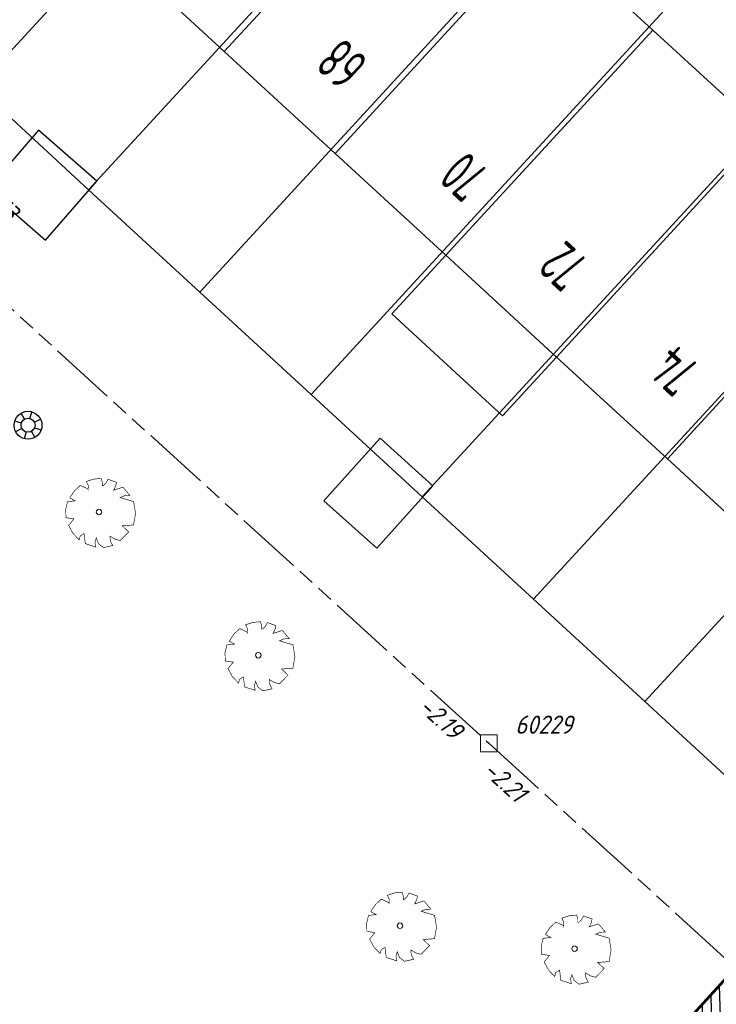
# Model space of a CAD drawing. Header units: metres. Extents: x 111546 to 149831, y 498798 to 507863.
# Tile 761 of 1056: x 111836 to 111861, y 501700 to 501736. Entities that reach past the tile are written whole.
import ezdxf
from ezdxf.enums import TextEntityAlignment as Align

# ---------------------------------------------------------------- set-up
doc = ezdxf.new("R2010")
doc.units = ezdxf.units.M
doc.linetypes.add('ACAD_ISO09W100', pattern=[45, 24, -3, 6, -3, 6, -3])
doc.linetypes.add('DASHDOT', pattern=[25.4, 12.7, -6.35, 0, -6.35])
for name, color, linetype, lineweight in [('0-kadastrale percelen', 253, 'AI-KADASTRAAL', 9), ('3-NW-HV-333120-betontegels-30x30-opp', 2, 'IE-TERREINAFSCHEIDING-KUNSTMATIG-OPEN', 13), ('3-nw-text-20', 7, 'Continuous', 15)]:
    doc.layers.add(name, color=color, linetype=linetype, lineweight=lineweight)
for name, color, linetype in [('0-werkgrens', 210, 'FENCELINE1'), ('2-bs-Put inspectie', 252, 'Continuous'), ('2-bs-Put inspectie nummer', 252, 'Continuous'), ('2-bs-Streng gemengd', 252, 'ACAD_ISO09W100'), ('2-bs-Streng gemengd  bobtot', 252, 'Continuous'), ('2-bs-Streng gemengd aanlegjaar', 252, 'Continuous'), ('3-nw-herstraten1', 7, 'Continuous'), ('3-vw-HV-304010-Opbreken tegels-opp', 150, 'AI-KADASTRAAL'), ('B01_HOOFDGEBOUW', 1, 'Continuous'), ('B02_BIJGEBOUW', 1, 'Continuous'), ('B07_TUSSENMUUR', 1, 'Continuous'), ('B11_DAKRAND', 1, 'Continuous'), ('Q21_LICHTMAST', 252, 'Continuous'), ('Q26_BOOM', 252, 'Continuous'), ('Z02_HUISNUMMER', 7, 'Continuous')]:
    doc.layers.add(name, color=color, linetype=linetype)
doc.styles.get("Standard").update_dxf_attribs({"font": 'isocp-ie.shx'})
doc.styles.add('Zaanstad 1-250 2.0mm', font='ARIALN.TTF', dxfattribs={"height": 0.5})
doc.linetypes.add('AI-KADASTRAAL', pattern='A,5.5,-2,["K",Standard,S=1.8,R=0,X=0,Y=-0.9],-2,5.5,-2,[5,NLCS.SHX,S=0.75,R=0,X=0,Y=0],-2', length=19)
doc.linetypes.add('FENCELINE1', pattern='A,6.35,-2.54,[133,ltypeshp.shx,S=2.54,R=0,X=-2.54,Y=0],-2.54,25.4', length=36.83)
doc.linetypes.add('IE-TERREINAFSCHEIDING-KUNSTMATIG-OPEN', pattern='A,7,-1.5,[67,NLCS.SHX,S=0.75,R=0,X=0,Y=0],-1.5', length=10)
pattern_1 = [(294.51638, (112010.33835, 501946.37295), (-0.2375469, -0.6359021), [0.4, -0.56]), (294.51638, (112010.27896, 501946.21397), (-0.2375469, -0.6359021), [0.16, -0.8]), (294.51638, (112010.49732, 501946.31356), (-0.2375469, -0.6359021), [0.16, -0.8])]

# ---------------------------------------------------------------- blocks, each defined once
blk = doc.blocks.new('Q21')
at = {"color": 0, "linetype": 'ByBlock', "lineweight": -2}
for p, q in [((-0.003, 0.25), (0.001, 0.5)), ((0.173, 0.18), (0.351, 0.353)), ((-0.181, 0.172), (-0.363, 0.343)), ((0.25, 0.008), (0.5, 0.015)), ((-0.25, -0.008), (-0.5, -0.015)), ((-0.186, -0.167), (-0.365, -0.341)), ((-0.01, -0.25), (-0.014, -0.5)), ((0.183, -0.171), (0.357, -0.336))]:
    blk.add_line(p, q, dxfattribs=at)
for radius in [0.498, 0.25]:
    blk.add_circle((0, 0), radius, dxfattribs=at)
blk = doc.blocks.new('Q26')
at = {"linetype": 'Continuous', "lineweight": 20, "const_width": 0.0225}
blk.add_lwpolyline([(0.757, 0.516), (1.237, 0.371), (1.308, -0.046), (1.235, -0.463), (0.83, -0.494), (1.061, -0.711), (0.757, -1.022), (0.565, -0.971), (0.395, -0.867), (0.404, -1.032), (0.49, -1.198), (0.163, -1.271), (-0.015, -1.136), (-0.097, -0.929), (-0.141, -1.084), (-0.112, -1.255), (-0.489, -1.131), (-0.532, -0.774), (-0.668, -0.854), (-0.707, -0.996), (-0.927, -0.766), (-1.083, -0.479), (-0.894, -0.246), (-1.181, -0.203), (-1.187, 0.104), (-1.122, 0.367), (-0.847, 0.398), (-1.04, 0.503), (-0.879, 0.749), (-0.663, 0.95), (-0.402, 0.826), (-0.388, 0.795), (-0.382, 0.942), (-0.452, 1.088), (-0.194, 1.172), (0.076, 1.199), (0.118, 1.07), (0.119, 0.935), (0.148, 0.935), (0.252, 1.031), (0.325, 1.167), (0.626, 1.059), (0.6, 0.925), (0.525, 0.78), (0.856, 0.885), (1.105, 0.593), (0.924, 0.584)], close=True, dxfattribs=at)
at = {"linetype": 'Continuous', "lineweight": 20}
blk.add_circle((0.001, -0.001), 0.0983, dxfattribs=at)
blk = doc.blocks.new('PUTVNB')
at = {"linetype": 'Continuous', "lineweight": 13}
blk.add_line((-0.008, -0.504), (-0.004, -0.498), dxfattribs=at)
at = {"linetype": 'Continuous', "lineweight": 13, "ltscale": 0.04, "flags": 128}
blk.add_lwpolyline([(-0.5, 0.5), (-0.5, -0.5), (0.5, -0.5), (0.5, 0.5), (-0.5, 0.5)], dxfattribs=at)
at = {"linetype": 'Continuous', "lineweight": 13}
blk.add_point((0, 0), dxfattribs=at)

msp = doc.modelspace()

# ---------------------------------------------------------------- hatches: boundary and pattern name
at = {"layer": '3-nw-herstraten1', "ltscale": 0.06, "transparency": 33554687}
h = msp.add_hatch(dxfattribs=at)
h.set_pattern_fill('ANSI31', color=256, scale=0.1, angle=-90.93076)
h.set_pattern_definition([(271.4843, (111868.44944, 501691.54438), (0.3173935, 0.0082245), [])])
h.paths.add_polyline_path([(111862.6047, 501702.9029), (111864.1833, 501701.4539), (111861.2089, 501698.2172), (111859.6632, 501699.6378)])
at = {"layer": '3-NW-HV-333120-betontegels-30x30-opp', "ltscale": 0.02, "true_color": 0xf26722}
h = msp.add_hatch(dxfattribs=at)
h.set_pattern_fill('ANGLE', color=30)
h.set_pattern_definition([(317.415, (111868.4494, 501691.5444), (4.7266, 5.143), [5.08, -1.905]), (47.415, (111868.4494, 501691.5444), (-5.143, 4.7266), [5.08, -1.905])])
h.paths.add_polyline_path([(111862.6047, 501702.9029), (111864.1833, 501701.4539), (111861.2089, 501698.2172), (111859.6632, 501699.6378)])
at = {"layer": '3-vw-HV-304010-Opbreken tegels-opp', "ltscale": 0.01}
h = msp.add_hatch(dxfattribs=at)
h.set_pattern_fill('GOST_GLASS', color=256, scale=0.08)
h.set_pattern_definition(pattern_1)
h.paths.add_polyline_path([(111848.7787, 501734.0634), (111847.4063, 501735.327), (111845.9663, 501733.763), (111847.3387, 501732.4994)], flags=9)
h = msp.add_hatch(dxfattribs=at)
h.set_pattern_fill('GOST_GLASS', color=256, scale=0.08)
h.set_pattern_definition(pattern_1)
h.paths.add_polyline_path([(111853.0558, 501730.1073), (111851.7511, 501731.3086), (111850.3783, 501729.8175), (111851.683, 501728.6163)], flags=9)
h = msp.add_hatch(dxfattribs=at)
h.set_pattern_fill('GOST_GLASS', color=256, scale=0.08)
h.set_pattern_definition(pattern_1)
h.paths.add_polyline_path([(111856.6266, 501726.91), (111855.2511, 501728.1764), (111853.803, 501726.6035), (111855.1785, 501725.3371)], flags=9)
h = msp.add_hatch(dxfattribs=at)
h.set_pattern_fill('GOST_GLASS', color=256, scale=0.08)
h.set_pattern_definition(pattern_1)
h.paths.add_polyline_path([(111860.581, 501723.1579), (111859.2039, 501724.4258), (111857.8323, 501722.936), (111859.2094, 501721.6681)], flags=9)

# ---------------------------------------------------------------- linework, layer by layer
at = {"layer": '0-kadastrale percelen', "ltscale": 0.25}
for p, q in [((111849.074, 501749.069), (111834.381, 501733.098)), ((111853.044, 501745.41), (111838.356, 501729.442)), ((111857.015, 501741.751), (111842.33, 501725.786)), ((111860.986, 501738.092), (111846.302, 501722.131)), ((111864.957, 501734.433), (111850.276, 501718.475)), ((111834.381, 501733.098), (111838.356, 501729.442)), ((111868.928, 501730.774), (111854.25, 501714.819)), ((111838.356, 501729.442), (111842.33, 501725.786)), ((111858.224, 501711.164), (111872.898, 501727.115)), ((111842.33, 501725.786), (111846.302, 501722.131)), ((111846.302, 501722.131), (111850.276, 501718.475)), ((111850.276, 501718.475), (111854.25, 501714.819)), ((111854.25, 501714.819), (111858.224, 501711.164))]:
    msp.add_line(p, q, dxfattribs=at)
msp.add_lwpolyline([(111858.224, 501711.164), (111865.093, 501704.845), (111879.762, 501720.79), (111872.898, 501727.115)], dxfattribs=at)
at = {"layer": '2-bs-Streng gemengd', "ltscale": 0.1, "flags": 128}
for points in [[(111817.274, 501741.853), (111852.656, 501709.671)], [(111852.656, 501709.671), (111870.858, 501693.1067)]]:
    msp.add_lwpolyline(points, dxfattribs=at)
at = {"layer": '3-nw-herstraten1', "ltscale": 0.02}
msp.add_lwpolyline([(111862.6047, 501702.9029), (111864.1833, 501701.4539), (111861.2089, 501698.2172), (111859.6632, 501699.6378)], close=True, dxfattribs=at)
at = {"layer": 'B01_HOOFDGEBOUW'}
for p, q in [((111858.509, 501735.145), (111854.551, 501738.782)), ((111839.245, 501738.015), (111843.203, 501734.378)), ((111862.466, 501731.508), (111858.509, 501735.145)), ((111843.203, 501734.378), (111847.16, 501730.74)), ((111847.16, 501730.74), (111851.118, 501727.103)), ((111855.075, 501723.466), (111859.033, 501719.829)), ((111859.033, 501719.829), (111862.995, 501716.187))]:
    msp.add_line(p, q, dxfattribs=at)
msp.add_lwpolyline([(111851.118, 501727.103), (111855.0752, 501723.4662)], dxfattribs=at)
at = {"layer": 'B02_BIJGEBOUW'}
for points in [[(111834.73, 501729.452), (111836.815, 501727.635), (111838.655, 501729.746), (111836.57, 501731.563)], [(111846.764, 501718.329), (111848.651, 501716.637), (111850.654, 501718.871), (111848.767, 501720.563)]]:
    msp.add_lwpolyline(points, close=True, dxfattribs=at)
at = {"layer": 'B07_TUSSENMUUR'}
for p, q in [((111850.594, 501742.42), (111843.203, 501734.378)), ((111854.551, 501738.782), (111847.16, 501730.74)), ((111858.509, 501735.145), (111851.118, 501727.103)), ((111862.466, 501731.508), (111855.075, 501723.466)), ((111866.424, 501727.871), (111859.033, 501719.829))]:
    msp.add_line(p, q, dxfattribs=at)
at = {"layer": 'B11_DAKRAND'}
msp.add_lwpolyline([(111855.075, 501723.466), (111853.147, 501721.37), (111849.192, 501725.009), (111851.118, 501727.103)], dxfattribs=at)

# ---------------------------------------------------------------- block references
at = {"layer": '2-bs-Put inspectie', "xscale": 0.6, "yscale": 0.6, "zscale": 0.6}
msp.add_blockref('PUTVNB', (111852.656, 501709.671), dxfattribs=at)
at = {"layer": 'Q21_LICHTMAST', "rotation": 117.3525724}
msp.add_blockref('Q21', (111836.192, 501721.029), dxfattribs=at)
at = {"layer": 'Q26_BOOM'}
for p in [(111838.726, 501717.932), (111844.418, 501712.816), (111849.477, 501703.156), (111855.714, 501702.338)]:
    msp.add_blockref('Q26', p, dxfattribs=at)

# ---------------------------------------------------------------- texts
at = {"layer": '2-bs-Put inspectie nummer', "oblique": 15}
msp.add_text('60229', height=0.65, dxfattribs=at).set_placement((111853.5958, 501709.8167), align=Align.BOTTOM_LEFT)
at = {"layer": '2-bs-Streng gemengd  bobtot', "oblique": 15}
for s, rotation, p in [('-2.19', 317.71164, (111849.9666, 501710.7578)), ('-2.21', 317.69686, (111852.2694, 501708.4927))]:
    msp.add_text(s, height=0.65, rotation=rotation, dxfattribs=at).set_placement(p, align=Align.BOTTOM_LEFT)
at = {"layer": '2-bs-Streng gemengd aanlegjaar', "oblique": 15}
msp.add_text('1973', height=0.65, rotation=317.71164, dxfattribs=at).set_placement((111834.1939, 501729.1671), align=Align.BOTTOM_LEFT)
at = {"layer": 'Z02_HUISNUMMER', "linetype": 'DASHDOT', "width": 0.664964}
for s, p in [('68', (111848.395, 501734.037)), ('70', (111852.739, 501730.041)), ('72', (111856.284, 501726.843)), ('74', (111860.265, 501723.092))]:
    msp.add_text(s, height=1.5, rotation=137.36464, dxfattribs=at).set_placement(p)

# ---------------------------------------------------------------- next in the draw order: texts
at = {"layer": '3-nw-text-20', "ltscale": 0.05, "insert": (111861.9124, 501700.5161), "char_height": 0.5, "attachment_point": 5, "rotation": 46.75953, "style": 'Zaanstad 1-250 2.0mm', "bg_fill": 3, "box_fill_scale": 1.1, "bg_fill_color": 9, "bg_fill_true_color": 13158600, "bg_fill_transparency": 0}
msp.add_mtext('\\A1;{\\T1.5;herstraten}', dxfattribs=at)

# ---------------------------------------------------------------- next in the draw order: linework, layer by layer
at = {"layer": '0-werkgrens', "ltscale": 0.1}
msp.add_lwpolyline([(111886.6823, 501815.1058, 0.1, 0.1, 0), (111864.5504, 501791.0009, 0.1, 0.1, 0), (111858.7188, 501796.3564, 0.1, 0.1, 0), (111856.9217, 501794.4011, 0.1, 0.1, 0), (111858.5669, 501792.8669, 0.1, 0.1, 0), (111833.9874, 501765.8513, 0.1, 0.1, 0), (111832.4783, 501767.1882, 0.1, 0.1, 0), (111830.6879, 501765.232, 0.1, 0.1, 0), (111832.0217, 501763.9556, 0.1, 0.1, 0), (111829.2877, 501761.0731, 0.1, 0.1, 0), (111832.1639, 501758.5614, 0.1, 0.1, 0), (111834.7714, 501761.3948, 0.1, 0.1, 0), (111878.0702, 501721.7736, 0.1, 0.1, 0), (111877.5512, 501721.1769, 0.1, 0.1, 0), (111878.7108, 501720.0901, 0.1, 0.1, 0), (111862.6996, 501703.0078, 0.1, 0.1, 0), (111858.7613, 501698.6832, 0.1, 0.1, 0)], format="xyseb", dxfattribs=at)

doc.saveas('drawing.dxf')
